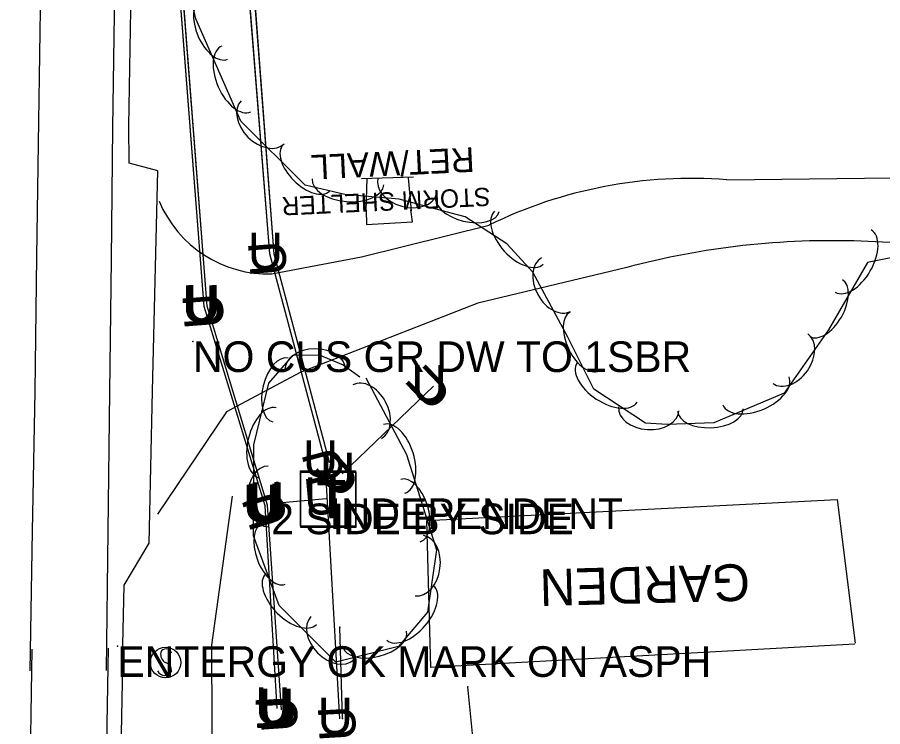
# Model space of a CAD drawing. Extents: x 954793 to 988390, y 1867850 to 1924428.
# Drawn here: x 960975.4 to 961116.7, y 1904905.5 to 1905021.2 of the extents above; entities that cross this region are included whole.
import ezdxf

# ---------------------------------------------------------------- set-up
doc = ezdxf.new("R2010")
doc.units = 0
for name, color, linetype in [('Default', 7, 'Continuous'), ('S_DITCHLINE', 7, 'Continuous'), ('S_DRIVEWAY', 7, 'Continuous'), ('S_EDGE_PAVEMENT', 7, 'Continuous'), ('S_FIBER_OPTIC_CABLE', 7, 'Continuous'), ('S_IRON_PIN_ANNOT', 7, 'Continuous'), ('S_LANDSCAPING', 7, 'Continuous'), ('S_MISC_BOUNDARY', 7, 'Continuous'), ('S_MISC_BOUNDARY_ANNOT', 7, 'Continuous'), ('S_MISC_STRUCTURES_ANNOT', 7, 'Continuous'), ('S_MSC_PT_SYM', 7, 'Continuous'), ('S_PAVEMENT_CROWN', 7, 'Continuous'), ('S_SHOULDER', 7, 'Continuous'), ('S_SIDEWALK', 7, 'Continuous'), ('S_SIGN', 7, 'Continuous'), ('S_SURVEY_TEXT_ANNOT', 7, 'Continuous'), ('S_TELEPHONE_UTILITIES', 7, 'Continuous'), ('S_TELEPHONE_UTILITIES_ANNOT', 7, 'Continuous'), ('S_TREE', 7, 'Continuous'), ('S_UNDERGROUND_CABLE', 7, 'Continuous'), ('S_UNDERGROUND_CABLE_ANNOT', 7, 'Continuous'), ('S_UTL_PT_SYM', 7, 'Continuous'), ('S_WATER_UTILITIES', 7, 'Continuous')]:
    doc.layers.add(name, color=color, linetype=linetype)

msp = doc.modelspace()

# ---------------------------------------------------------------- linework, layer by layer
at = {"layer": 'S_DITCHLINE'}
msp.add_lwpolyline([(961010.5, 1904943.08), (961007.13, 1904918.76), (961007.18, 1904905.98), (961007.24, 1904893.2), (961007.29, 1904880.41), (961007.35, 1904867.63), (961007.36, 1904854.46), (961007.38, 1904841.29), (961007.39, 1904828.11), (961007.41, 1904814.94), (961005.97, 1904802.16), (961004.53, 1904789.37), (961003.09, 1904776.59), (961001.66, 1904763.8), (961001.03, 1904740.33), (961000.4, 1904716.85), (961001.65, 1904699.9), (961002.89, 1904682.94)], dxfattribs=at)
at = {"layer": 'S_DRIVEWAY'}
for points in [[(961091.28, 1904994.72), (961122.72, 1904995.07), (961166.09, 1904994.12)], [(961016.98, 1904979.36), (961031.62, 1904982.15), (961052.44, 1904987.3)], [(961133.02, 1904983.77), (961113.21, 1904984.69)], [(961074.91, 1904980.41), (961050.63, 1904974.6), (961021.58, 1904963.29), (961009.56, 1904956.86), (960998.29, 1904940.18)]]:
    msp.add_lwpolyline(points, dxfattribs=at)
for centre, major_axis, ratio, start_param, end_param in [((961085.23, 1904924.84), (-72.68, -3.54), 0.963393, 4.582389, 5.133208), ((961016.11, 1904998.4), (13.18, -13.94), 0.986073, 4.347119, 5.564365), ((961108.08, 1904855.6), (-124.72, -35.5), 0.995856, 4.396658, 4.694937)]:
    msp.add_ellipse(centre, major_axis=major_axis, ratio=ratio, start_param=start_param, end_param=end_param, dxfattribs=at)
at = {"layer": 'S_EDGE_PAVEMENT'}
for points in [[(960989.96, 1904914.65), (960990.24, 1904937.4), (960990.52, 1904960.14), (960990.76, 1904981.71), (960991, 1905003.27), (960991.32, 1905025.45), (960991.63, 1905047.63), (960991.92, 1905070.36), (960992.22, 1905093.1), (960992.55, 1905115.28), (960992.87, 1905137.47), (960993.1, 1905159.35)], [(960990.24, 1904918.32), (960989.78, 1904893.45), (960989.32, 1904868.58), (960988.87, 1904844.53), (960988.42, 1904820.49), (960988.21, 1904807.45), (960988, 1904794.41), (960987.79, 1904781.38)]]:
    msp.add_lwpolyline(points, dxfattribs=at)
at = {"layer": 'S_FIBER_OPTIC_CABLE'}
for p, q in [((961017.37, 1904982.59), (961011.82, 1905055.26)), ((961026.41, 1904948.64), (961017.37, 1904982.59)), ((961028.49, 1904906.84), (961028.09, 1904921.73))]:
    msp.add_line(p, q, dxfattribs=at)
for points in [[(961026.41, 1904948.64), (961017.37, 1904982.59), (961011.82, 1905055.26), (961016.6, 1905138.53), (961017.47, 1905193.44), (961017.28, 1905224.85), (961027.26, 1905262.09), (961046.14, 1905280.89), (961043.59, 1905375.15), (961039.35, 1905456.04), (961041.72, 1905513.18), (961045.69, 1905529.36), (961064.98, 1905556.23), (961068.35, 1905571.62), (961066.89, 1905584.49), (961064.17, 1905622.21), (961068.8, 1905682.72), (961097.34, 1905766.72), (961110.99, 1905817.56), (961132.89, 1905884.85), (961164.24, 1905971.7), (961188.56, 1906032.16), (961262.11, 1906149.75)], [(961026.41, 1904948.64), (961017.37, 1904982.59), (961011.82, 1905055.26), (961016.6, 1905138.53), (961017.47, 1905193.44), (961017.28, 1905224.85), (961027.26, 1905262.09), (961046.14, 1905280.89), (961043.59, 1905375.15), (961039.35, 1905456.04), (961041.72, 1905513.18), (961045.69, 1905529.36), (961064.98, 1905556.23), (961068.35, 1905571.62), (961066.89, 1905584.49), (961064.17, 1905622.21), (961068.8, 1905682.72), (961097.34, 1905766.72), (961110.99, 1905817.56), (961132.89, 1905884.85), (961164.24, 1905971.7), (961188.56, 1906032.16), (961262.11, 1906149.75)], [(961028.49, 1904906.84), (961028.09, 1904921.73)], [(961028.49, 1904906.84), (961028.09, 1904921.73)]]:
    msp.add_lwpolyline(points, dxfattribs=at)
at = {"layer": 'S_IRON_PIN_ANNOT'}
for points in [[(961031.59, 1904994.94), (961040.08, 1904995.2)], [(961032.37, 1904989.66), (961032.54, 1904994.95)], [(961039.76, 1904989.64), (961039.26, 1904995.01)]]:
    msp.add_lwpolyline(points, dxfattribs=at)
at = {"layer": 'S_MISC_BOUNDARY'}
msp.add_lwpolyline([(961112.14, 1904918.94), (961042.93, 1904915.16), (961042.26, 1904939.15), (961109.3, 1904942.56), (961112.24, 1904919.1)], dxfattribs=at)
at = {"layer": 'S_MSC_PT_SYM'}
for points in [[(961004.09, 1904968.35), (961004.09, 1904968.4), (961004.09, 1904968.35), (961004.04, 1904968.35), (961004.09, 1904968.35), (961004.09, 1904968.3), (961004.09, 1904968.35), (961004.14, 1904968.35)], [(961004.09, 1904968.35), (961004.09, 1904968.4), (961004.09, 1904968.35), (961004.04, 1904968.35), (961004.09, 1904968.35), (961004.09, 1904968.3), (961004.09, 1904968.35), (961004.14, 1904968.35)], [(960991.75, 1904918.61), (960991.75, 1904918.66), (960991.75, 1904918.61), (960991.7, 1904918.61), (960991.75, 1904918.61), (960991.75, 1904918.56), (960991.75, 1904918.61), (960991.8, 1904918.61)], [(960991.75, 1904918.61), (960991.75, 1904918.66), (960991.75, 1904918.61), (960991.7, 1904918.61), (960991.75, 1904918.61), (960991.75, 1904918.56), (960991.75, 1904918.61), (960991.8, 1904918.61)]]:
    msp.add_lwpolyline(points, close=True, dxfattribs=at)
for points in [[(961004.09, 1904968.35), (961004.09, 1904968.4), (961004.09, 1904968.35), (961004.04, 1904968.35), (961004.09, 1904968.35), (961004.09, 1904968.3), (961004.09, 1904968.35), (961004.14, 1904968.35)], [(960991.75, 1904918.61), (960991.75, 1904918.66), (960991.75, 1904918.61), (960991.7, 1904918.61), (960991.75, 1904918.61), (960991.75, 1904918.56), (960991.75, 1904918.61), (960991.8, 1904918.61)]]:
    msp.add_lwpolyline(points, dxfattribs=at)
at = {"layer": 'S_PAVEMENT_CROWN'}
for points in [[(960977.48, 1904914.6), (960977.9, 1904937.37), (960978.32, 1904960.15), (960978.62, 1904982.21), (960978.91, 1905004.28), (960979.23, 1905026.1), (960979.56, 1905047.92), (960979.75, 1905070.61), (960979.93, 1905093.31), (960980.33, 1905115.62), (960980.73, 1905137.93), (960980.92, 1905159.8)], [(960977.79, 1904918.14), (960977.42, 1904893.45), (960977.06, 1904868.76), (960976.45, 1904844.79), (960975.84, 1904820.82), (960975.69, 1904807.66), (960975.55, 1904794.49), (960975.41, 1904781.32)], [(960977.79, 1904918.14), (960977.42, 1904893.45), (960977.06, 1904868.76), (960976.45, 1904844.79), (960975.84, 1904820.82), (960975.69, 1904807.66), (960975.55, 1904794.49), (960975.41, 1904781.32)]]:
    msp.add_lwpolyline(points, dxfattribs=at)
at = {"layer": 'S_SHOULDER'}
for points in [[(960992.52, 1904913.94), (960992.83, 1904928.6), (960996.95, 1904935.44), (960997.5, 1904960.24), (960997.92, 1904978.2), (960998.35, 1904996.15), (960993.67, 1904997.45), (960993.64, 1905003.52), (960993.99, 1905025.63), (960994.34, 1905047.74), (960994.72, 1905070.4), (960995.1, 1905093.06), (960995.46, 1905115.3), (960995.82, 1905137.53), (960995.89, 1905159.55)], [(960992.63, 1904918.21), (960992.15, 1904893.36), (960991.66, 1904868.5), (960991.38, 1904844.47), (960991.1, 1904820.43), (960990.79, 1904807.33), (960990.48, 1904794.24), (960990.17, 1904781.14)]]:
    msp.add_lwpolyline(points, dxfattribs=at)
at = {"layer": 'S_SIDEWALK'}
msp.add_lwpolyline([(961032.37, 1904989.76), (961032.41, 1904987.42), (961039.95, 1904987.83), (961039.67, 1904989.83)], dxfattribs=at)
at = {"layer": 'S_SIGN'}
msp.add_circle((960999.62, 1904915.95), 2.49, dxfattribs=at)
for centre, radius, start, end in [((961000.31, 1904917.28), 1.5, 167.1196, 241.9813), ((960999.69, 1904917.22), 0.95, 16.5258, 156.8957), ((960999.47, 1904915.13), 1.28, 204.641, 335.359), ((960999.21, 1904914.61), 1.4, 358.6529, 73.7063)]:
    msp.add_arc(centre, radius, start, end, dxfattribs=at)
at = {"layer": 'S_TELEPHONE_UTILITIES'}
for points in [[(961021.65, 1904938.21), (961021.65, 1904947.21), (961030.65, 1904947.21), (961030.65, 1904938.21)], [(961021.71, 1904938), (961021.71, 1904947), (961030.71, 1904947), (961030.71, 1904938)]]:
    msp.add_lwpolyline(points, close=True, dxfattribs=at)
at = {"layer": 'S_TREE'}
for points in [[(961129.81, 1904984.31), (961114.21, 1904981.2), (961107.89, 1904970.25), (961100.6, 1904959.92), (961089.16, 1904955.04), (961081.53, 1904954.77), (961077.97, 1904954.99), (961069.54, 1904960.54), (961065.32, 1904969.05), (961059.57, 1904979.64), (961055.34, 1904984.26), (961048.56, 1904988.69), (961046.25, 1904989.25), (961037.76, 1904991.57), (961028.91, 1904992.29), (961022.41, 1904993.83), (961011.88, 1905004.3), (961004.53, 1905020.96), (960999.09, 1905044.59), (960998.62, 1905076.02), (961005.68, 1905206.83)], [(961032.32, 1904962.38), (961038.96, 1904949.91), (961043.83, 1904934.36), (961042.41, 1904924.17), (961037.63, 1904918.55), (961027.39, 1904915.99), (961018.18, 1904925.26), (961013.98, 1904936.62), (961014.02, 1904951.45), (961016.45, 1904961.53), (961020.43, 1904966.09), (961024.7, 1904966.13), (961028.61, 1904964.52), (961031.35, 1904962.54)]]:
    msp.add_lwpolyline(points, dxfattribs=at)
for centre, major_axis, ratio in [((961007.59, 1905019.28), (2.16, -4.89), 0.540699), ((961011.17, 1905011.17), (2.37, -5.37), 0.55008), ((961015.47, 1905004.09), (3.51, -3.5), 0.685311), ((961022.59, 1904996.64), (3.79, -3.77), 0.540699), ((961029.41, 1904994.38), (5.85, -0.48), 0.55008), ((961039.07, 1904993.68), (4.78, -1.31), 0.685311), ((961048.9, 1904990.79), (5.19, -1.27), 0.540699), ((961057.31, 1904985.25), (3.96, -4.33), 0.55008), ((961111.9, 1904981.45), (2.93, 5.08), 0.55008), ((961063.38, 1904977.61), (2.36, -4.36), 0.685311), ((961107.47, 1904973.77), (2.67, 4.63), 0.540699), ((961068.04, 1904968.33), (2.37, -4.79), 0.540699), ((961101.64, 1904965.53), (2.86, 4.05), 0.685311), ((961024.06, 1904963.74), (-4.96, -0.04), 0.685311), ((961018.36, 1904960.41), (-1.25, -5.2), 0.540699), ((961071.72, 1904961.64), (4.9, -3.22), 0.55008), ((961032.55, 1904956.88), (-2.33, 4.37), 0.685311), ((961096.02, 1904960.27), (5.4, 2.3), 0.55008), ((961016.28, 1904951.79), (-1.37, -5.71), 0.55008), ((961078.5, 1904957.35), (4.95, -0.31), 0.685311), ((961088.57, 1904957.15), (5.34, 0.19), 0.540699), ((961036.96, 1904949.19), (-1.75, 5.6), 0.55008), ((961016.38, 1904943.05), (-0.01, -4.96), 0.685311), ((961039.61, 1904940.73), (-1.6, 5.1), 0.540699), ((961017.31, 1904933.73), (1.85, -5.01), 0.540699), ((961041.06, 1904931.75), (0.68, 4.91), 0.685311), ((961020.12, 1904926.31), (4.14, -4.16), 0.55008), ((961039.54, 1904924.07), (3.8, 4.47), 0.55008), ((961026.84, 1904919.93), (3.49, -3.51), 0.685311), ((961033.79, 1904919.78), (5.19, 1.3), 0.540699)]:
    msp.add_ellipse(centre, major_axis=major_axis, ratio=ratio, start_param=3.141593, end_param=6.283185, dxfattribs=at)
at = {"layer": 'S_UNDERGROUND_CABLE'}
for p, q in [((961005.94, 1904974.06), (960999.55, 1905055.88)), ((961006.41, 1904974.08), (961000.09, 1905055.79)), ((961016.66, 1904982.64), (961010.84, 1905055.29)), ((961025.65, 1904948.78), (961016.66, 1904982.64)), ((961015.89, 1904941.51), (961005.94, 1904974.06)), ((961016.25, 1904941.65), (961006.41, 1904974.08)), ((961028.46, 1904946.73), (961043.37, 1904961.03)), ((961028.05, 1904906.78), (961025.65, 1904948.78)), ((961017.86, 1904908.46), (961015.89, 1904941.51)), ((961018.52, 1904908.24), (961016.25, 1904941.65)), ((961016.86, 1904941.89), (961025.86, 1904942.71))]:
    msp.add_line(p, q, dxfattribs=at)
for points in [[(961017.86, 1904908.46), (961015.89, 1904941.51), (961005.94, 1904974.06), (960999.55, 1905055.88), (961001.9, 1905134.04), (961007.43, 1905195.77), (961009.84, 1905254.08), (961011.9, 1905344.41), (961013.82, 1905431.57), (961016.12, 1905461.56), (961020.88, 1905544.24), (961037.02, 1905625.36), (961046.38, 1905663.74), (961054.04, 1905678.82), (961068.03, 1905730.24), (961081.99, 1905759.22), (961099.97, 1905821.21), (961122.68, 1905896.29), (961150.18, 1905978.74), (961170.9, 1906041.6), (961202.06, 1906097.64), (961216.09, 1906117.43), (961239.65, 1906156.81)], [(961017.86, 1904908.46), (961015.89, 1904941.51), (961005.94, 1904974.06), (960999.55, 1905055.88), (961001.9, 1905134.04), (961007.43, 1905195.77), (961009.84, 1905254.08), (961011.9, 1905344.41), (961013.82, 1905431.57), (961016.12, 1905461.56), (961020.88, 1905544.24), (961037.02, 1905625.36), (961046.38, 1905663.74), (961054.04, 1905678.82), (961068.03, 1905730.24), (961081.99, 1905759.22), (961099.97, 1905821.21), (961122.68, 1905896.29), (961150.18, 1905978.74), (961170.9, 1906041.6), (961202.06, 1906097.64), (961216.09, 1906117.43), (961239.65, 1906156.81)], [(961018.52, 1904908.24), (961016.25, 1904941.65), (961006.41, 1904974.08), (961000.09, 1905055.79), (961002.59, 1905134.18), (961008.14, 1905195.51), (961010.36, 1905253.95), (961012.53, 1905344.23), (961014.31, 1905431.55), (961016.78, 1905461.41), (961021.24, 1905543.94), (961037.47, 1905625.32), (961046.9, 1905663.52), (961054.5, 1905678.7), (961068.53, 1905729.92), (961082.6, 1905758.89), (961100.34, 1905821.14), (961122.94, 1905896.13), (961151.05, 1905978.44), (961171.49, 1906041.57), (961202.63, 1906097.75), (961216.73, 1906116.83), (961239.63, 1906156.77)], [(961018.52, 1904908.24), (961016.25, 1904941.65), (961006.41, 1904974.08), (961000.09, 1905055.79), (961002.59, 1905134.18), (961008.14, 1905195.51), (961010.36, 1905253.95), (961012.53, 1905344.23), (961014.31, 1905431.55), (961016.78, 1905461.41), (961021.24, 1905543.94), (961037.47, 1905625.32), (961046.9, 1905663.52), (961054.5, 1905678.7), (961068.53, 1905729.92), (961082.6, 1905758.89), (961100.34, 1905821.14), (961122.94, 1905896.13), (961151.05, 1905978.44), (961171.49, 1906041.57), (961202.63, 1906097.75), (961216.73, 1906116.83), (961239.63, 1906156.77)], [(961028.05, 1904906.78), (961025.65, 1904948.78), (961016.66, 1904982.64), (961010.84, 1905055.29), (961015.86, 1905138.39), (961016.52, 1905193.25), (961016.22, 1905224.76), (961029.53, 1905260.97), (961043.95, 1905282.26), (961041.24, 1905375.94), (961038.64, 1905456.09), (961041.56, 1905512.77), (961045.42, 1905527.04), (961065.61, 1905555.96), (961067.77, 1905571.88), (961067.52, 1905584.47), (961064.42, 1905622.13), (961064.15, 1905656.23), (961061.52, 1905658.17)], [(961028.05, 1904906.78), (961025.65, 1904948.78), (961016.66, 1904982.64), (961010.84, 1905055.29), (961015.86, 1905138.39), (961016.52, 1905193.25), (961016.22, 1905224.76), (961029.53, 1905260.97), (961043.95, 1905282.26), (961041.24, 1905375.94), (961038.64, 1905456.09), (961041.56, 1905512.77), (961045.42, 1905527.04), (961065.61, 1905555.96), (961067.77, 1905571.88), (961067.52, 1905584.47), (961064.42, 1905622.13), (961064.15, 1905656.23), (961061.52, 1905658.17)], [(961028.46, 1904946.73), (961043.37, 1904961.03)], [(961028.46, 1904946.73), (961043.37, 1904961.03)], [(961016.86, 1904941.89), (961025.86, 1904942.71)], [(961016.86, 1904941.89), (961025.86, 1904942.71)]]:
    msp.add_lwpolyline(points, dxfattribs=at)
at = {"layer": 'S_UTL_PT_SYM'}
for points in [[(961017.37, 1904982.59), (961017.32, 1904982.58), (961017.37, 1904982.59), (961017.37, 1904982.54), (961017.37, 1904982.59), (961017.42, 1904982.59), (961017.37, 1904982.59), (961017.37, 1904982.64)], [(961017.37, 1904982.59), (961017.32, 1904982.58), (961017.37, 1904982.59), (961017.37, 1904982.54), (961017.37, 1904982.59), (961017.42, 1904982.59), (961017.37, 1904982.59), (961017.37, 1904982.64)], [(961026.41, 1904948.64), (961026.37, 1904948.62), (961026.41, 1904948.64), (961026.43, 1904948.59), (961026.41, 1904948.64), (961026.46, 1904948.65), (961026.41, 1904948.64), (961026.4, 1904948.69)], [(961026.41, 1904948.64), (961026.37, 1904948.62), (961026.41, 1904948.64), (961026.43, 1904948.59), (961026.41, 1904948.64), (961026.46, 1904948.65), (961026.41, 1904948.64), (961026.4, 1904948.69)], [(961028.09, 1904921.73), (961028.04, 1904921.73), (961028.09, 1904921.73), (961028.09, 1904921.68), (961028.09, 1904921.73), (961028.14, 1904921.73), (961028.09, 1904921.73), (961028.09, 1904921.78)], [(961028.09, 1904921.73), (961028.04, 1904921.73), (961028.09, 1904921.73), (961028.09, 1904921.68), (961028.09, 1904921.73), (961028.14, 1904921.73), (961028.09, 1904921.73), (961028.09, 1904921.78)], [(961028.49, 1904906.84), (961028.44, 1904906.84), (961028.49, 1904906.84), (961028.49, 1904906.79), (961028.49, 1904906.84), (961028.54, 1904906.84), (961028.49, 1904906.84), (961028.49, 1904906.89)], [(961028.49, 1904906.84), (961028.44, 1904906.84), (961028.49, 1904906.84), (961028.49, 1904906.79), (961028.49, 1904906.84), (961028.54, 1904906.84), (961028.49, 1904906.84), (961028.49, 1904906.89)]]:
    msp.add_lwpolyline(points, close=True, dxfattribs=at)
for points in [[(961017.37, 1904982.59), (961017.37, 1904982.64), (961017.37, 1904982.59), (961017.32, 1904982.59), (961017.37, 1904982.59), (961017.37, 1904982.54), (961017.37, 1904982.59), (961017.42, 1904982.59)], [(961026.41, 1904948.64), (961026.41, 1904948.69), (961026.41, 1904948.64), (961026.36, 1904948.64), (961026.41, 1904948.64), (961026.41, 1904948.59), (961026.41, 1904948.64), (961026.46, 1904948.64)], [(961028.09, 1904921.73), (961028.09, 1904921.78), (961028.09, 1904921.73), (961028.04, 1904921.73), (961028.09, 1904921.73), (961028.09, 1904921.68), (961028.09, 1904921.73), (961028.14, 1904921.73)], [(961048.96, 1904911.97), (961048.96, 1904912.02), (961048.96, 1904911.97), (961048.91, 1904911.97), (961048.96, 1904911.97), (961048.96, 1904911.92), (961048.96, 1904911.97), (961049.01, 1904911.97)], [(961028.49, 1904906.84), (961028.49, 1904906.89), (961028.49, 1904906.84), (961028.44, 1904906.84), (961028.49, 1904906.84), (961028.49, 1904906.79), (961028.49, 1904906.84), (961028.54, 1904906.84)]]:
    msp.add_lwpolyline(points, dxfattribs=at)
at = {"layer": 'S_WATER_UTILITIES'}
msp.add_line((961051.6, 1904886.13), (961048.96, 1904911.97), dxfattribs=at)

# ---------------------------------------------------------------- texts
at = {"layer": 'Default'}
for rotation, p in [(360, (961013.03, 1904980.09)), (94.5802, (961019.49, 1904979.22)), (360, (961002.31, 1904971.51)), (360, (961002.78, 1904971.54)), (94.4632, (961008.76, 1904970.64)), (94.4211, (961009.22, 1904970.66)), (43.7877, (961042.51, 1904956.68)), (360, (961039.74, 1904958.48)), (360, (961022.02, 1904946.23)), (104.8718, (961029.04, 1904945.93)), (43.7877, (961027.6, 1904942.38)), (360, (961024.83, 1904944.19)), (5.2137, (961022.48, 1904939.85)), (360, (961022.23, 1904940.17)), (360, (961012.26, 1904938.96)), (360, (961012.62, 1904939.11)), (5.2137, (961013.48, 1904939.03)), (360, (961013.23, 1904939.34)), (106.9959, (961019.38, 1904938.78)), (106.8868, (961019.74, 1904938.92)), (360, (961014.23, 1904905.91)), (360, (961014.89, 1904905.69)), (93.413, (961020.61, 1904904.99)), (93.8867, (961021.31, 1904904.79)), (360, (961024.42, 1904904.24)), (93.264, (961030.79, 1904903.3))]:
    msp.add_text('U', height=6, rotation=rotation, dxfattribs=at).set_placement(p)
at = {"layer": 'S_LANDSCAPING'}
msp.add_text('RET/WALL', height=4, rotation=182.7543, dxfattribs=at).set_placement((961049.95, 1905000.02))
at = {"layer": 'S_MISC_BOUNDARY_ANNOT'}
msp.add_text('GARDEN', height=6, rotation=181.5155, dxfattribs=at).set_placement((961094.95, 1904932.06))
at = {"layer": 'S_MISC_STRUCTURES_ANNOT'}
msp.add_text('STORM SHELTER', height=3.0002, rotation=182.6889, dxfattribs=at).set_placement((961052.58, 1904993.47))
at = {"layer": 'S_SURVEY_TEXT_ANNOT'}
for s, p in [('NO CUS GR DW TO 1SBR', (961004.09, 1904963.35)), ('ENTERGY OK MARK ON ASPH', (960991.75, 1904913.61))]:
    msp.add_text(s, height=5, dxfattribs=at).set_placement(p)
at = {"layer": 'S_TELEPHONE_UTILITIES'}
for p in [(961024.21, 1904939.71), (961024.28, 1904939.5)]:
    msp.add_text('T', height=6, rotation=360, dxfattribs=at).set_placement(p)
at = {"layer": 'S_TELEPHONE_UTILITIES_ANNOT'}
msp.add_text('INDEPENDENT', height=5, dxfattribs=at).set_placement((961026.38, 1904937.73))
at = {"layer": 'S_UNDERGROUND_CABLE_ANNOT'}
msp.add_text('2 SIDE BY SIDE', height=5, dxfattribs=at).set_placement((961016.86, 1904936.89))

doc.saveas('drawing.dxf')
